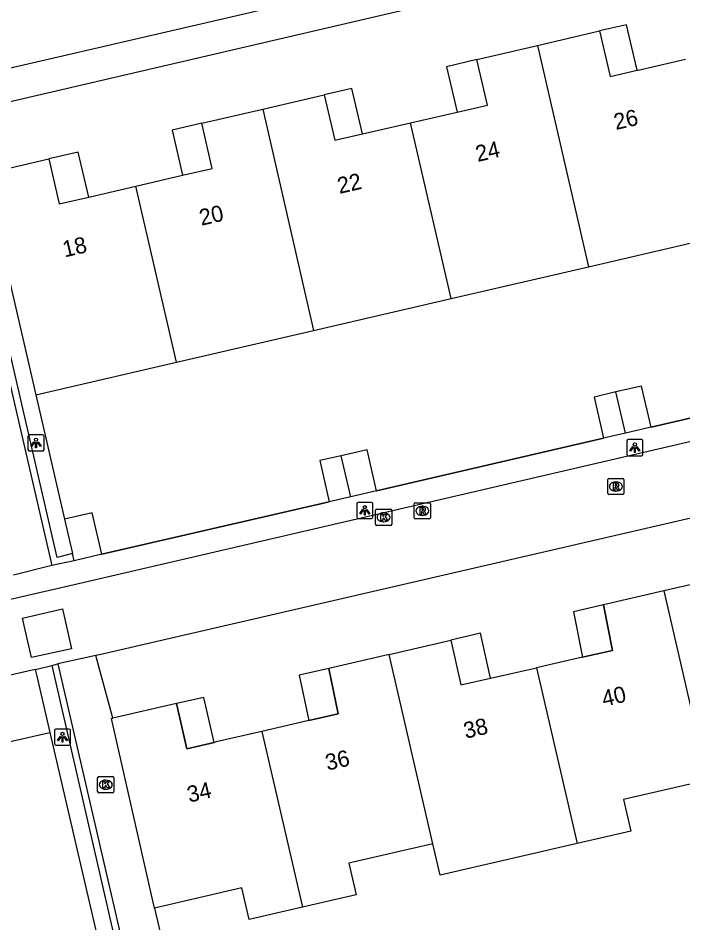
# Model space of a CAD drawing. Extents: x 156414 to 157775, y 382335 to 383765.
# Drawn here: x 156734 to 156775, y 383317.1 to 383372.9 of the extents above; entities that cross this region are included whole.
import ezdxf

# ---------------------------------------------------------------- set-up
doc = ezdxf.new("R2010")
doc.units = 0
for name, color, linetype in [('IMGEO_Groenvoorziening', 7, 'Continuous'), ('IMGEO_Kolk', 7, 'Continuous'), ('IMGEO_Lichtpunt', 7, 'Continuous'), ('IMGEO_Muur', 7, 'Continuous'), ('IMGEO_Pand', 7, 'Continuous'), ('IMGEO_Pand_nummerreeks', 7, 'Continuous'), ('IMGEO_Pand_overbouw', 7, 'Continuous'), ('IMGEO_Rijbaan_lokaal_gesloten', 7, 'Continuous'), ('IMGEO_Rijbaan_lokaal_open', 7, 'Continuous'), ('IMGEO_Rioolput', 7, 'Continuous'), ('IMGEO_Voetpad_open', 7, 'Continuous')]:
    doc.layers.add(name, color=color, linetype=linetype)

msp = doc.modelspace()

# ---------------------------------------------------------------- linework, layer by layer
at = {"layer": 'IMGEO_Groenvoorziening'}
for points in [[(156735.122, 383349.709), (156736.894, 383342.031)], [(156736.014, 383328.891), (156735.201, 383332.363), (156735.107, 383332.765)]]:
    msp.add_lwpolyline(points, dxfattribs=at)
at = {"layer": 'IMGEO_Kolk'}
for p, q in [((156756.079, 383341.728), (156756.079, 383342.58)), ((156756.154, 383342.654), (156757.006, 383342.654)), ((156756.567, 383342.434), (156756.592, 383342.434)), ((156757.08, 383342.58), (156757.08, 383341.728)), ((156757.006, 383341.654), (156756.154, 383341.654)), ((156756.59, 383341.874), (156756.565, 383341.874)), ((156738.937, 383325.238), (156738.937, 383326.09)), ((156739.012, 383326.164), (156739.864, 383326.164)), ((156739.938, 383326.09), (156739.938, 383325.238)), ((156739.425, 383325.944), (156739.45, 383325.944)), ((156739.864, 383325.164), (156739.012, 383325.164)), ((156739.448, 383325.384), (156739.423, 383325.384))]:
    msp.add_line(p, q, dxfattribs=at)
for points in [[(156756.079, 383341.728), (156756.079, 383342.58)], [(156756.154, 383342.654), (156757.006, 383342.654)], [(156756.4, 383342.354), (156756.523, 383342.354), (156756.523, 383342.203), (156756.653, 383342.354), (156756.817, 383342.354), (156756.671, 383342.203), (156756.824, 383341.954), (156756.672, 383341.954), (156756.587, 383342.118), (156756.523, 383342.051), (156756.523, 383341.954), (156756.4, 383341.954), (156756.4, 383342.354)], [(156757.08, 383342.58), (156757.08, 383341.728)], [(156757.006, 383341.654), (156756.154, 383341.654)], [(156738.937, 383325.238), (156738.937, 383326.09)], [(156739.012, 383326.164), (156739.864, 383326.164)], [(156739.938, 383326.09), (156739.938, 383325.238)], [(156739.258, 383325.864), (156739.381, 383325.864), (156739.381, 383325.713), (156739.511, 383325.864), (156739.675, 383325.864), (156739.529, 383325.713), (156739.682, 383325.464), (156739.53, 383325.464), (156739.445, 383325.628), (156739.381, 383325.561), (156739.381, 383325.464), (156739.258, 383325.464), (156739.258, 383325.864)], [(156739.864, 383325.164), (156739.012, 383325.164)]]:
    msp.add_lwpolyline(points, dxfattribs=at)
for centre, start, end in [((156756.156, 383342.578), 91.552, 178.448), ((156756.156, 383342.578), 91.552, 178.448), ((156757.004, 383342.578), 1.552, 88.448), ((156757.004, 383342.578), 1.552, 88.448), ((156756.156, 383341.73), 181.552, 268.448), ((156756.156, 383341.73), 181.552, 268.448), ((156757.004, 383341.73), 271.552, 358.448), ((156757.004, 383341.73), 271.552, 358.448), ((156739.014, 383326.088), 91.552, 178.448), ((156739.014, 383326.088), 91.552, 178.448), ((156739.862, 383326.088), 1.552, 88.448), ((156739.862, 383326.088), 1.552, 88.448), ((156739.014, 383325.24), 181.552, 268.448), ((156739.014, 383325.24), 181.552, 268.448), ((156739.862, 383325.24), 271.552, 358.448), ((156739.862, 383325.24), 271.552, 358.448)]:
    msp.add_arc(centre, 0.0765, start, end, dxfattribs=at)
for centre, major_axis, ratio, start_param, end_param in [((156756.566, 383342.154), (-0.387, 0.002), 0.722429, 4.712389, 7.853982), ((156756.591, 383342.154), (-0.39, 0.002), 0.717154, 1.570796, 4.712389), ((156739.424, 383325.664), (-0.387, 0.002), 0.722429, 4.712389, 7.853982), ((156739.449, 383325.664), (-0.39, 0.002), 0.717154, 1.570796, 4.712389)]:
    msp.add_ellipse(centre, major_axis=major_axis, ratio=ratio, start_param=start_param, end_param=end_param, dxfattribs=at)
at = {"layer": 'IMGEO_Lichtpunt'}
for p, q in [((156735.536, 383347.237), (156734.728, 383347.237)), ((156735.536, 383347.237), (156734.728, 383347.237)), ((156734.634, 383347.142), (156734.634, 383346.335)), ((156734.634, 383347.142), (156734.634, 383346.335)), ((156735.63, 383346.335), (156735.63, 383347.142)), ((156735.63, 383346.335), (156735.63, 383347.142)), ((156771.584, 383346.848), (156771.584, 383346.041)), ((156771.584, 383346.848), (156771.584, 383346.041)), ((156772.486, 383346.943), (156771.678, 383346.943)), ((156772.486, 383346.943), (156771.678, 383346.943)), ((156772.58, 383346.041), (156772.58, 383346.848)), ((156772.58, 383346.041), (156772.58, 383346.848)), ((156734.728, 383346.241), (156735.536, 383346.241)), ((156734.728, 383346.241), (156735.536, 383346.241)), ((156771.678, 383345.947), (156772.486, 383345.947)), ((156771.678, 383345.947), (156772.486, 383345.947)), ((156754.923, 383342.98), (156754.923, 383342.173)), ((156754.923, 383342.98), (156754.923, 383342.173)), ((156755.825, 383343.075), (156755.017, 383343.075)), ((156755.825, 383343.075), (156755.017, 383343.075)), ((156755.919, 383342.173), (156755.919, 383342.98)), ((156755.919, 383342.173), (156755.919, 383342.98)), ((156755.017, 383342.079), (156755.825, 383342.079)), ((156755.017, 383342.079), (156755.825, 383342.079)), ((156736.267, 383329.002), (156736.267, 383328.195)), ((156736.267, 383329.002), (156736.267, 383328.195)), ((156737.169, 383329.097), (156736.361, 383329.097)), ((156737.169, 383329.097), (156736.361, 383329.097)), ((156737.263, 383328.195), (156737.263, 383329.002)), ((156737.263, 383328.195), (156737.263, 383329.002)), ((156736.361, 383328.101), (156737.169, 383328.101)), ((156736.361, 383328.101), (156737.169, 383328.101))]:
    msp.add_line(p, q, dxfattribs=at)
for points in [[(156735.008, 383346.806), (156735.047, 383346.778), (156734.859, 383346.516), (156734.821, 383346.543), (156735.008, 383346.806)], [(156735.11, 383346.758), (156735.157, 383346.758), (156735.157, 383346.436), (156735.11, 383346.436), (156735.11, 383346.758)], [(156735.22, 383346.778), (156735.258, 383346.805), (156735.445, 383346.543), (156735.406, 383346.515), (156735.22, 383346.778)], [(156771.958, 383346.512), (156771.997, 383346.484), (156771.809, 383346.222), (156771.771, 383346.249), (156771.958, 383346.512)], [(156772.06, 383346.464), (156772.107, 383346.464), (156772.107, 383346.142), (156772.06, 383346.142), (156772.06, 383346.464)], [(156772.17, 383346.484), (156772.208, 383346.511), (156772.395, 383346.249), (156772.356, 383346.221), (156772.17, 383346.484)], [(156755.297, 383342.644), (156755.336, 383342.616), (156755.148, 383342.354), (156755.11, 383342.381), (156755.297, 383342.644)], [(156755.399, 383342.596), (156755.446, 383342.596), (156755.446, 383342.274), (156755.399, 383342.274), (156755.399, 383342.596)], [(156755.509, 383342.616), (156755.547, 383342.643), (156755.734, 383342.381), (156755.695, 383342.353), (156755.509, 383342.616)], [(156736.641, 383328.666), (156736.68, 383328.638), (156736.492, 383328.376), (156736.454, 383328.403), (156736.641, 383328.666)], [(156736.743, 383328.618), (156736.79, 383328.618), (156736.79, 383328.296), (156736.743, 383328.296), (156736.743, 383328.618)], [(156736.853, 383328.638), (156736.891, 383328.665), (156737.078, 383328.403), (156737.039, 383328.375), (156736.853, 383328.638)]]:
    msp.add_lwpolyline(points, dxfattribs=at)
for centre in [(156735.133, 383346.94), (156772.083, 383346.646), (156755.422, 383342.778), (156736.766, 383328.8)]:
    msp.add_circle(centre, 0.0994, dxfattribs=at)
for centre, start, end in [((156734.728, 383347.142), 90, 180), ((156734.728, 383347.142), 90, 180), ((156735.536, 383347.142), 0, 90), ((156735.536, 383347.142), 0, 90), ((156771.678, 383346.848), 90, 180), ((156771.678, 383346.848), 90, 180), ((156772.486, 383346.848), 0, 90), ((156772.486, 383346.848), 0, 90), ((156734.728, 383346.335), 180, 270), ((156734.728, 383346.335), 180, 270), ((156735.536, 383346.335), 270, 0), ((156735.536, 383346.335), 270, 360), ((156771.678, 383346.041), 180, 270), ((156771.678, 383346.041), 180, 270), ((156772.486, 383346.041), 270, 0), ((156772.486, 383346.041), 270, 360), ((156755.017, 383342.98), 90, 180), ((156755.017, 383342.98), 90, 180), ((156755.825, 383342.98), 0, 90), ((156755.825, 383342.98), 0, 90), ((156755.017, 383342.173), 180, 270), ((156755.017, 383342.173), 180, 270), ((156755.825, 383342.173), 270, 0), ((156755.825, 383342.173), 270, 360), ((156736.361, 383329.002), 90, 180), ((156736.361, 383329.002), 90, 180), ((156737.169, 383329.002), 0, 90), ((156737.169, 383329.002), 0, 90), ((156736.361, 383328.195), 180, 270), ((156736.361, 383328.195), 180, 270), ((156737.169, 383328.195), 270, 0), ((156737.169, 383328.195), 270, 360)]:
    msp.add_arc(centre, 0.0946, start, end, dxfattribs=at)
at = {"layer": 'IMGEO_Muur'}
for points in [[(156729.693, 383366.895), (156730.687, 383362.607), (156736.119, 383339.172)], [(156737.385, 383339.923), (156736.433, 383339.665), (156731.103, 383362.688), (156730.173, 383366.596), (156731.15, 383366.824)], [(156773.083, 383347.715), (156787.098, 383350.957)], [(156756.139, 383343.782), (156770.154, 383347.032)], [(156739.194, 383339.871), (156753.22, 383343.112)], [(156737.49, 383339.473), (156736.119, 383339.172)], [(156736.1, 383333.012), (156736.477, 383333.123)], [(156736.1, 383333.012), (156741.465, 383309.744), (156740.499, 383309.521)], [(156736.477, 383333.123), (156741.913, 383309.641), (156741.51, 383309.548), (156740.544, 383309.326)]]:
    msp.add_lwpolyline(points, dxfattribs=at)
at = {"layer": 'IMGEO_Pand'}
for points in [[(156766.07, 383371.245), (156769.901, 383372.138), (156770.555, 383369.333), (156772.22, 383369.716), (156772.292, 383369.732), (156775.203, 383370.401)], [(156758.248, 383366.476), (156761.117, 383367.137), (156762.981, 383367.567), (156762.327, 383370.372), (156766.07, 383371.245)], [(156766.07, 383371.245), (156769.228, 383357.605)], [(156749.126, 383367.32), (156752.916, 383368.199), (156753.566, 383365.397), (156755.278, 383365.791), (156758.248, 383366.476)], [(156741.298, 383362.574), (156744.169, 383363.243), (156746, 383363.669), (156745.374, 383366.449), (156749.126, 383367.32)], [(156749.126, 383367.32), (156752.263, 383353.677)], [(156760.755, 383355.643), (156758.248, 383366.476)], [(156731.966, 383363.334), (156735.924, 383364.251), (156736.573, 383361.474), (156738.388, 383361.896), (156741.298, 383362.574)], [(156731.966, 383363.334), (156735.122, 383349.709)], [(156743.798, 383351.718), (156741.298, 383362.574)], [(156769.228, 383357.605), (156777.701, 383359.567)], [(156760.755, 383355.643), (156769.228, 383357.605)], [(156752.263, 383353.677), (156760.755, 383355.643)], [(156743.798, 383351.718), (156752.263, 383353.677)], [(156735.122, 383349.709), (156743.798, 383351.718)], [(156773.083, 383347.715), (156772.493, 383350.247), (156770.913, 383349.879)], [(156770.913, 383349.879), (156769.563, 383349.564), (156770.154, 383347.032)], [(156771.502, 383347.346), (156770.913, 383349.879)], [(156771.502, 383347.346), (156770.154, 383347.032)], [(156773.083, 383347.715), (156771.502, 383347.346)], [(156756.139, 383343.782), (156755.557, 383346.316), (156753.962, 383345.95)], [(156753.962, 383345.95), (156752.638, 383345.646), (156753.22, 383343.112)], [(156754.557, 383343.419), (156753.962, 383345.95)], [(156754.557, 383343.419), (156753.22, 383343.112)], [(156756.139, 383343.782), (156754.557, 383343.419)], [(156739.194, 383339.871), (156738.597, 383342.427), (156736.894, 383342.031)], [(156736.894, 383342.031), (156737.385, 383339.923)], [(156737.49, 383339.473), (156737.385, 383339.923)], [(156739.194, 383339.871), (156737.49, 383339.473)], [(156782.981, 383336.785), (156780.134, 383336.126), (156780.007, 383336.097), (156778.321, 383335.706), (156777.676, 383338.492), (156773.862, 383337.613)], [(156773.862, 383337.613), (156770.14, 383336.754), (156770.703, 383333.949), (156768.849, 383333.526), (156766.021, 383332.879)], [(156773.862, 383337.613), (156776.564, 383325.94)], [(156756.915, 383333.697), (156760.722, 383334.575), (156761.353, 383331.813), (156763.167, 383332.227), (156766.021, 383332.879)], [(156756.915, 383333.697), (156753.193, 383332.838), (156753.778, 383330.038), (156751.963, 383329.62), (156749.067, 383328.953)], [(156759.611, 383322.026), (156756.915, 383333.697)], [(156766.021, 383332.879), (156768.532, 383322.034)], [(156749.067, 383328.953), (156746.246, 383328.303), (156746.129, 383328.276), (156744.433, 383327.885), (156743.793, 383330.662), (156739.864, 383329.761)], [(156742.446, 383318.061), (156739.783, 383329.742), (156739.864, 383329.761)], [(156727.989, 383324.081), (156730.856, 383324.757), (156732.715, 383325.196), (156732.069, 383327.992), (156735.811, 383328.845), (156736.014, 383328.891)], [(156739.177, 383315.254), (156736.014, 383328.891)], [(156749.067, 383328.953), (156751.576, 383318.117)], [(156776.564, 383325.94), (156771.385, 383324.745), (156771.835, 383322.797), (156768.532, 383322.034)], [(156759.611, 383322.026), (156754.431, 383320.83), (156754.885, 383318.881), (156751.576, 383318.117)], [(156768.532, 383322.034), (156760.061, 383320.079), (156759.611, 383322.026)], [(156751.576, 383318.117), (156748.282, 383317.357), (156747.83, 383319.308), (156742.446, 383318.061)]]:
    msp.add_lwpolyline(points, dxfattribs=at)
at = {"layer": 'IMGEO_Pand_overbouw'}
for points in [[(156769.901, 383372.138), (156770.555, 383369.333), (156772.22, 383369.716), (156771.565, 383372.526)], [(156760.452, 383369.935), (156761.117, 383367.137), (156762.981, 383367.567), (156762.327, 383370.372)], [(156752.916, 383368.199), (156753.566, 383365.397), (156755.278, 383365.791), (156754.627, 383368.596)], [(156743.539, 383366.023), (156744.169, 383363.243), (156746, 383363.669), (156745.374, 383366.449)], [(156738.388, 383361.896), (156737.74, 383364.672), (156735.924, 383364.251), (156736.573, 383361.474)], [(156770.14, 383336.754), (156768.287, 383336.326), (156768.849, 383333.526), (156770.703, 383333.949)], [(156760.722, 383334.575), (156761.353, 383331.813), (156763.167, 383332.227), (156762.555, 383334.998)], [(156751.378, 383332.419), (156751.963, 383329.62), (156753.778, 383330.038), (156753.193, 383332.838)], [(156743.793, 383330.662), (156744.433, 383327.885), (156746.129, 383328.276), (156745.489, 383331.051)]]:
    msp.add_lwpolyline(points, close=True, dxfattribs=at)
at = {"layer": 'IMGEO_Rijbaan_lokaal_gesloten'}
msp.add_lwpolyline([(156802.731, 383385.9), (156758.28, 383375.58), (156698.774, 383361.816), (156692.518, 383360.371)], dxfattribs=at)
at = {"layer": 'IMGEO_Rijbaan_lokaal_open'}
for points in [[(156699.965, 383329.371), (156737.763, 383338.081), (156809.9, 383354.827)], [(156809.887, 383350.036), (156807.066, 383349.384), (156806.861, 383349.337), (156739.059, 383333.678), (156738.827, 383333.624)], [(156737.331, 383334.047), (156734.861, 383333.501), (156734.307, 383335.943), (156736.768, 383336.504), (156737.331, 383334.047)], [(156738.827, 383333.624), (156736.477, 383333.123)], [(156735.107, 383332.765), (156734.904, 383332.718), (156700.997, 383324.894)], [(156735.107, 383332.765), (156736.1, 383333.012)]]:
    msp.add_lwpolyline(points, dxfattribs=at)
at = {"layer": 'IMGEO_Rioolput'}
for p, q in [((156770.408, 383343.627), (156770.408, 383344.479)), ((156770.483, 383344.553), (156771.335, 383344.553)), ((156771.409, 383344.479), (156771.409, 383343.627)), ((156770.896, 383344.333), (156770.921, 383344.333)), ((156771.335, 383343.553), (156770.483, 383343.553)), ((156770.919, 383343.773), (156770.894, 383343.773)), ((156758.47, 383342.124), (156758.47, 383342.976)), ((156758.545, 383343.05), (156759.397, 383343.05)), ((156758.958, 383342.83), (156758.983, 383342.83)), ((156759.471, 383342.976), (156759.471, 383342.124)), ((156758.981, 383342.27), (156758.956, 383342.27)), ((156759.397, 383342.05), (156758.545, 383342.05))]:
    msp.add_line(p, q, dxfattribs=at)
for points in [[(156770.408, 383343.627), (156770.408, 383344.479)], [(156770.483, 383344.553), (156771.335, 383344.553)], [(156771.409, 383344.479), (156771.409, 383343.627)], [(156770.997, 383344.251), (156770.745, 383344.253), (156770.745, 383343.853)], [(156770.745, 383343.853), (156770.869, 383343.853), (156770.869, 383344.015), (156770.88, 383344.015)], [(156770.923, 383344.172), (156770.869, 383344.172), (156770.869, 383344.091)], [(156770.869, 383344.091), (156770.921, 383344.091)], [(156770.927, 383343.986), (156770.998, 383343.853), (156771.138, 383343.853), (156771.073, 383343.979)], [(156771.335, 383343.553), (156770.483, 383343.553)], [(156758.47, 383342.124), (156758.47, 383342.976)], [(156758.545, 383343.05), (156759.397, 383343.05)], [(156759.059, 383342.748), (156758.807, 383342.75), (156758.807, 383342.35)], [(156759.471, 383342.976), (156759.471, 383342.124)], [(156758.807, 383342.35), (156758.931, 383342.35), (156758.931, 383342.512), (156758.942, 383342.512)], [(156758.985, 383342.669), (156758.931, 383342.669), (156758.931, 383342.588)], [(156758.931, 383342.588), (156758.983, 383342.588)], [(156758.989, 383342.483), (156759.06, 383342.35), (156759.2, 383342.35), (156759.135, 383342.476)], [(156759.397, 383342.05), (156758.545, 383342.05)]]:
    msp.add_lwpolyline(points, dxfattribs=at)
for centre, radius, start, end in [((156770.485, 383344.477), 0.0765, 91.552, 178.448), ((156770.485, 383344.477), 0.0765, 91.552, 178.448), ((156771.333, 383344.477), 0.0765, 1.552, 88.448), ((156771.333, 383344.477), 0.0765, 1.552, 88.448), ((156770.879, 383343.962), 0.0533, 26.0293, 88.6989), ((156770.905, 383344.28), 0.19, 274.7715, 282.9687), ((156770.929, 383344.076), 0.0964, 77.0061, 93.1865), ((156770.943, 383344.133), 0.0378, 276.6634, 79.6772), ((156770.996, 383344.141), 0.109, 350.3612, 89.416), ((156770.994, 383344.141), 0.112, 277.5842, 350.9817), ((156770.978, 383343.926), 0.108, 29.5134, 73.7905), ((156770.485, 383343.629), 0.0765, 181.552, 268.448), ((156770.485, 383343.629), 0.0765, 181.552, 268.448), ((156771.333, 383343.629), 0.0765, 271.552, 358.448), ((156771.333, 383343.629), 0.0765, 271.552, 358.448), ((156758.547, 383342.974), 0.0765, 91.552, 178.448), ((156758.547, 383342.974), 0.0765, 91.552, 178.448), ((156759.058, 383342.638), 0.109, 350.3612, 89.416), ((156759.395, 383342.974), 0.0765, 1.552, 88.448), ((156759.395, 383342.974), 0.0765, 1.552, 88.448), ((156758.941, 383342.459), 0.0533, 26.0293, 88.6989), ((156758.967, 383342.777), 0.19, 274.7715, 282.9687), ((156758.991, 383342.573), 0.0964, 77.0061, 93.1865), ((156759.005, 383342.63), 0.0378, 276.6634, 79.6772), ((156759.056, 383342.638), 0.112, 277.5842, 350.9817), ((156759.04, 383342.423), 0.108, 29.5134, 73.7905), ((156758.547, 383342.126), 0.0765, 181.552, 268.448), ((156758.547, 383342.126), 0.0765, 181.552, 268.448), ((156759.395, 383342.126), 0.0765, 271.552, 358.448), ((156759.395, 383342.126), 0.0765, 271.552, 358.448)]:
    msp.add_arc(centre, radius, start, end, dxfattribs=at)
for centre, major_axis, ratio, start_param, end_param in [((156770.895, 383344.053), (-0.387, 0.002), 0.722429, 4.712389, 7.853982), ((156770.92, 383344.053), (-0.39, 0.002), 0.717154, 1.570796, 4.712389), ((156758.957, 383342.55), (-0.387, 0.002), 0.722429, 4.712389, 7.853982), ((156758.982, 383342.55), (-0.39, 0.002), 0.717154, 1.570796, 4.712389)]:
    msp.add_ellipse(centre, major_axis=major_axis, ratio=ratio, start_param=start_param, end_param=end_param, dxfattribs=at)
at = {"layer": 'IMGEO_Voetpad_open'}
for points in [[(156731.059, 383367.213), (156758.727, 383373.657), (156803.188, 383383.914)], [(156787.098, 383350.957), (156773.083, 383347.715)], [(156770.154, 383347.032), (156756.139, 383343.782)], [(156753.22, 383343.112), (156739.194, 383339.871)], [(156736.119, 383339.172), (156733.749, 383338.586)], [(156739.864, 383329.761), (156738.827, 383333.624)], [(156742.446, 383318.061), (156744.679, 383308.429)]]:
    msp.add_lwpolyline(points, dxfattribs=at)

# ---------------------------------------------------------------- texts
at = {"layer": 'IMGEO_Pand_nummerreeks'}
for s, rotation, p in [('26', 13.0004, (156770.91, 383366.029)), ('24', 13.0025, (156762.383, 383364.06)), ('22', 13.0004, (156753.855, 383362.09)), ('20', 13.0025, (156745.335, 383360.124)), ('18', 13.0004, (156736.899, 383358.175)), ('40', 13.0061, (156770.171, 383330.465)), ('38', 13.0053, (156761.643, 383328.495)), ('36', 13.0061, (156753.113, 383326.526)), ('34', 13.0061, (156744.585, 383324.556))]:
    msp.add_text(s, height=1, rotation=rotation, dxfattribs=at).set_placement(p)

doc.saveas('drawing.dxf')
